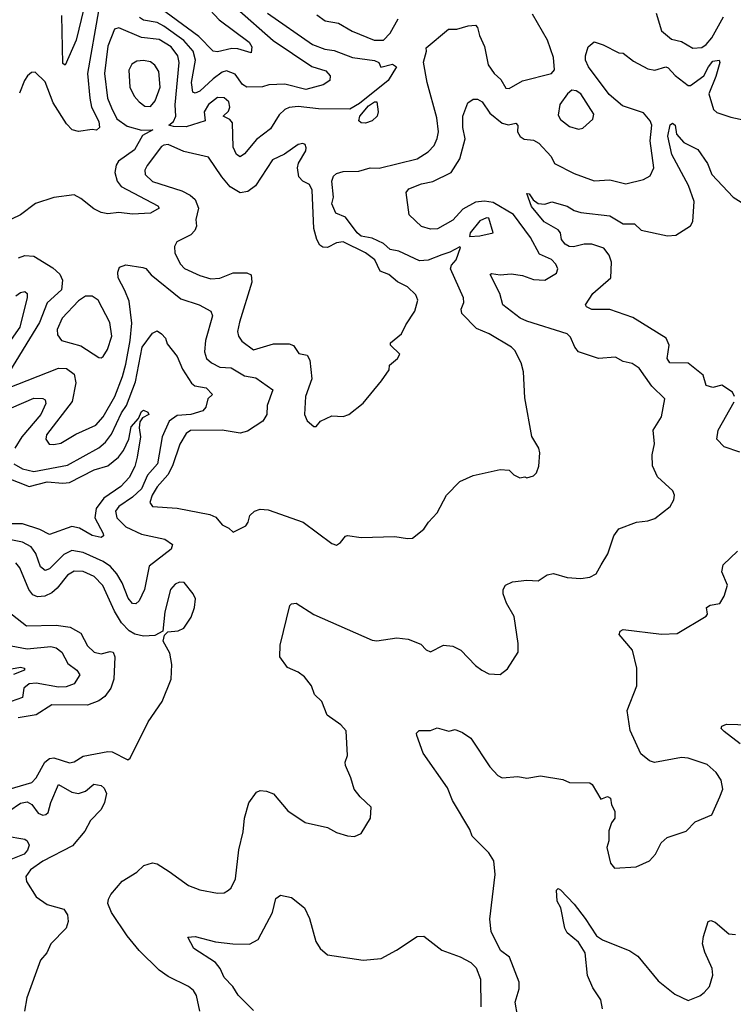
# Model space of a CAD drawing. Extents: x 1493970 to 1595317, y 729910 to 844791.
# Tile 257 of 338: x 1560642 to 1563826, y 790956 to 795346. Entities that reach past the tile are written whole.
import ezdxf

# ---------------------------------------------------------------- set-up
doc = ezdxf.new("R2010")
doc.units = 0

msp = doc.modelspace()

# ---------------------------------------------------------------- linework, layer by layer
at = {"layer": '0CON10XD'}
for points in [[(1560950.9, 795489.1), (1560894.2, 795255), (1560845, 795142.5), (1560835, 795150), (1560829.8, 795365)], [(1561610.8, 795395), (1561772.9, 795252.9), (1561945, 795137.6), (1562007.5, 795117.5), (1562026.5, 795095), (1562026.2, 795075), (1561996, 795055), (1561918.8, 795035), (1561825, 795057.4), (1561754, 795055), (1561725, 795046.2), (1561655, 795044.7), (1561636.8, 795056.8), (1561603.1, 795103.1), (1561565, 795118.1), (1561545, 795111), (1561505, 795082.5), (1561445, 795027.4), (1561425, 795018.5), (1561415, 795023.1), (1561407.8, 795065), (1561426.6, 795165), (1561415.9, 795205), (1561375, 795252.1), (1561285, 795317.4), (1561255, 795333), (1561195, 795343), (1561177.3, 795355)], [(1561470.9, 795410.9), (1561532.7, 795345), (1561666.5, 795245), (1561677.8, 795225), (1561675, 795197.5), (1561615.5, 795215.5), (1561587.8, 795217.8), (1561525, 795202.7), (1561505, 795205.7), (1561441.4, 795271.4), (1561245, 795415.4)], [(1561747.2, 795375), (1561948.8, 795235), (1562003.5, 795213.5), (1562045, 795207.9), (1562126.5, 795176.5), (1562225, 795163.6), (1562244.2, 795155), (1562253.6, 795133.6), (1562305, 795147.5), (1562322.5, 795135), (1562286.1, 795073.9), (1562158.1, 794971.9), (1562115, 794947), (1561975, 794948.9), (1561885, 794957.9), (1561845, 794953.8), (1561824.7, 794945.3), (1561799.1, 794920.9), (1561760.8, 794859.2), (1561698.7, 794811.3), (1561645, 794747.8), (1561625.6, 794734.4), (1561608.6, 794745), (1561595, 794776.7), (1561592, 794885), (1561580.2, 794900.2), (1561549.2, 794915), (1561572.9, 794937.1), (1561580.3, 794955), (1561575, 794979.5), (1561555, 794997.5), (1561525, 794998.7), (1561485, 794966.8), (1561465.3, 794935), (1561468.9, 794895), (1561385, 794867.3), (1561328.8, 794868.8), (1561308, 794875), (1561328.2, 794891.8), (1561339.2, 794915), (1561336.4, 794966.4), (1561353.7, 795155), (1561347.4, 795185), (1561317.6, 795225), (1561265, 795257.1), (1561185, 795266), (1561085, 795309.2), (1561065, 795304), (1561035, 795228), (1561020.2, 795105), (1561034.3, 794995), (1561052.1, 794952.1), (1561075, 794903.2), (1561120.8, 794870.8), (1561185, 794852.5), (1561236, 794855), (1561190.5, 794829.5), (1561154.8, 794765), (1561083.4, 794715), (1561072.4, 794697.6), (1561066.5, 794665), (1561076.9, 794625), (1561095, 794601.6), (1561258, 794515), (1561264, 794505), (1561225, 794482.4), (1561145, 794478.7), (1561085, 794485.9), (1561035, 794480), (1561005.6, 794485.6), (1560972.2, 794502.2), (1560915, 794548.2), (1560885, 794564.2), (1560795, 794552.5), (1560713.2, 794526.8), (1560645, 794476.2), (1560562.5, 794435)], [(1560585, 793701.8), (1560815, 793792.3), (1560850.8, 793790.8), (1560884.8, 793764.8), (1560893.2, 793726.8), (1560876.9, 793643.1), (1560761.5, 793495), (1560758.6, 793475), (1560773.7, 793453.7), (1560795, 793451.5), (1560825, 793458.2), (1560891.8, 793498.2), (1560981.8, 793538.2), (1561015, 793575.4), (1561066.3, 793665), (1561101.3, 793755), (1561115, 793809.2), (1561135.6, 793915.6), (1561142.5, 793992.5), (1561131, 794091), (1561111.7, 794138.3), (1561082.1, 794195), (1561080, 794220), (1561087.5, 794242.5), (1561115, 794252.1), (1561191.4, 794241.4), (1561205, 794235.6), (1561228.2, 794208.2), (1561360.4, 794100.4), (1561442.5, 794075), (1561495, 794046.5), (1561502.2, 794025), (1561470.6, 793915), (1561466.9, 793865), (1561475.5, 793835), (1561497.8, 793815), (1561535, 793796.6), (1561585, 793793.1), (1561645, 793757.4), (1561695, 793748.5), (1561771.2, 793695), (1561746.2, 793625), (1561744.1, 793585), (1561727.3, 793555), (1561658.9, 793511.1), (1561625, 793502.7), (1561545, 793516.1), (1561404.4, 793514.4), (1561385, 793500.5), (1561356.4, 793453.6), (1561323.2, 793356.8), (1561303.1, 793316.9), (1561255, 793262.3), (1561233.6, 793225), (1561223.1, 793193.1), (1561235, 793174.4), (1561345, 793167.1), (1561489.6, 793139.6), (1561517.5, 793127.5), (1561545, 793093.8), (1561575, 793078.8), (1561595, 793060), (1561651.2, 793088.8), (1561662, 793105), (1561668.8, 793135), (1561690, 793155), (1561715, 793162.9), (1561750.3, 793160.3), (1561906.2, 793105), (1562035, 793010.8), (1562055, 793002), (1562073.3, 793015), (1562095, 793043.3), (1562105, 793045.8), (1562165, 793036.7), (1562315, 793040.8), (1562371.7, 793031.7), (1562395, 793034.3), (1562445, 793073.3), (1562466, 793105), (1562505, 793146.7), (1562546.7, 793225), (1562605, 793286.7), (1562665, 793313.3), (1562785, 793340), (1562825, 793337.5), (1562847, 793317), (1562873.6, 793303.6), (1562895, 793307.5), (1562905, 793302.5), (1562935, 793312.5), (1562947.5, 793325), (1562957.5, 793355), (1562962.5, 793415), (1562957.5, 793435), (1562927, 793487), (1562895, 793660), (1562890, 793775), (1562879.4, 793815), (1562850.5, 793870.5), (1562836.2, 793885), (1562736.2, 793945), (1562679.4, 793969.4), (1562614.4, 794035), (1562611.5, 794055), (1562623.1, 794085), (1562622.5, 794105), (1562564.3, 794235), (1562569.1, 794250.9), (1562589.3, 794275), (1562609.2, 794329.2), (1562605, 794333.3), (1562561.6, 794308.4), (1562525, 794297), (1562465, 794274.1), (1562425, 794271.1), (1562333.9, 794313.9), (1562295, 794320.8), (1562265, 794347.9), (1562215, 794370.8), (1562165, 794380.4), (1562146.9, 794395), (1562095, 794464.6), (1562052.6, 794482.6), (1562034.1, 794525), (1562042.5, 794555), (1562033.9, 794625), (1562042.7, 794647.3), (1562055, 794659.5), (1562085, 794668.4), (1562155, 794669.7), (1562205, 794685.7), (1562246.4, 794683.6), (1562415, 794725.4), (1562464.2, 794755.8), (1562490.5, 794785), (1562504.6, 794815.4), (1562510, 794845), (1562502.4, 794907.6), (1562459.2, 795065), (1562444, 795156), (1562457.5, 795205), (1562455, 795220), (1562555, 795303.3), (1562593, 795303), (1562642.1, 795317.9), (1562675, 795320.8), (1562685, 795311.2), (1562693.9, 795275), (1562716.2, 795226.2), (1562731.8, 795145), (1562758.2, 795105), (1562788.3, 795078.3), (1562810.5, 795040.5), (1562825, 795039.1), (1562885, 795072.9), (1563015, 795106.2), (1563028, 795122), (1563023, 795177), (1562997.4, 795255), (1562929.7, 795369.7)], [(1560993, 795385), (1560944, 795105), (1560954.8, 794995)], [(1561967.2, 795367.2), (1562005, 795340.5), (1562065, 795330.5), (1562125, 795293.9), (1562223.8, 795255), (1562265, 795254.5)], [(1562265, 795254.5), (1562295, 795285.8), (1562331.1, 795348.9)], [(1563480.9, 795375), (1563505, 795296), (1563549.3, 795259.3), (1563595, 795248.5), (1563645, 795218.1), (1563685, 795221.8), (1563705, 795235.6), (1563729.4, 795265), (1563781.8, 795358.2)], [(1561955, 792694.3), (1562215, 792578.6), (1562235, 792575.6), (1562325, 792590), (1562375, 792583.5), (1562431.1, 792561.1), (1562455, 792536.2), (1562475, 792526.7), (1562533.4, 792556.6), (1562575, 792553.1), (1562610.8, 792535), (1562675, 792466.2), (1562703.3, 792445), (1562735, 792428.8), (1562785, 792426.7), (1562818.8, 792451.2), (1562866.1, 792526.1), (1562866.2, 792565), (1562848, 792685), (1562814.1, 792744.1), (1562798.8, 792785), (1562798.8, 792805), (1562810, 792825), (1562840.5, 792839.5), (1562905, 792846), (1562955, 792843.8), (1562995, 792870), (1563023.4, 792876.6), (1563085, 792858.8), (1563145, 792853.8), (1563185, 792860), (1563213.8, 792875), (1563236.7, 792915), (1563265.5, 792964.5), (1563292, 793045), (1563314.4, 793075.6), (1563394.4, 793105.6), (1563445, 793111.1), (1563475, 793121.4), (1563543.3, 793175), (1563560, 793205), (1563564, 793225), (1563556, 793245), (1563487, 793307), (1563465.9, 793355.9), (1563464, 793405), (1563474.2, 793455), (1563467.8, 793515), (1563505.7, 793575), (1563520.8, 793655), (1563461.9, 793711.9), (1563405, 793792.5), (1563375, 793812), (1563335, 793821.2), (1563300.3, 793840.3), (1563224.6, 793834.6), (1563135, 793864), (1563118.6, 793885), (1563099.5, 793929.5), (1563084.2, 793945), (1562905, 794001), (1562875.4, 794015.4), (1562797.5, 794075), (1562784.5, 794125), (1562741.2, 794208.8), (1562746.2, 794213.8), (1562785, 794208.6), (1562835, 794212.2), (1562885, 794204.6), (1562935, 794187.1), (1562985, 794184.5), (1563037.5, 794215), (1563043.3, 794235), (1563034.6, 794255), (1563015, 794275.9), (1562960.9, 794300.9), (1562920.2, 794375), (1562845, 794477), (1562755, 794531), (1562715.8, 794535.8), (1562675, 794531.5), (1562619.5, 794500.5), (1562575, 794451.1), (1562506.6, 794413.4), (1562475, 794411.1), (1562435, 794424), (1562380, 794475), (1562365.5, 794575), (1562378.7, 794591.3), (1562435, 794613.8), (1562485, 794623.8), (1562566.4, 794665), (1562605.6, 794725), (1562629.8, 794815), (1562618.4, 794865), (1562618.6, 794915), (1562642, 794975), (1562665, 794990.8), (1562685, 794991.4), (1562705, 794978.9), (1562739, 794929), (1562794.8, 794884.8), (1562822.9, 794877.1), (1562855, 794884.5), (1562865, 794873.8), (1562863.1, 794845), (1562875, 794824.4), (1562893.3, 794813.3), (1562935, 794808.4), (1562957.8, 794795), (1563013.5, 794735), (1563027.5, 794705), (1563115, 794660), (1563205, 794627.3), (1563275, 794631.8), (1563345.5, 794614.5), (1563425, 794632.5), (1563455, 794650), (1563471.5, 794685), (1563454.7, 794805), (1563462.7, 794875), (1563455.4, 794895), (1563425, 794929.6), (1563331.9, 794961.9), (1563271.9, 795011.9), (1563180, 795135), (1563166.9, 795165), (1563165.8, 795185), (1563178.8, 795225), (1563205, 795246.7), (1563245, 795234.2), (1563315, 795198), (1563335, 795196), (1563380.4, 795160.4), (1563445, 795125.9), (1563475, 795120.9), (1563524.8, 795135.2), (1563535, 795131.2), (1563566.4, 795096.4), (1563625, 795052), (1563635, 795051.8), (1563694.7, 795095), (1563715, 795135.5), (1563735, 795160), (1563762.5, 795165), (1563765.3, 795155), (1563747, 795093), (1563717.1, 795015), (1563737.9, 794945), (1563752.5, 794932.5), (1563815, 794910.3), (1563926.5, 794886.5)], [(1561225, 794958.9), (1561246.4, 794983.6), (1561268.6, 795045), (1561263.1, 795115), (1561245, 795143.3), (1561225, 795157.5), (1561195, 795163.3), (1561165, 795160.6), (1561142.6, 795147.4), (1561128.9, 795121.1), (1561133.9, 795045), (1561152.5, 795005), (1561175, 794979.4), (1561200.6, 794960.6), (1561225, 794958.9)], [(1560954.8, 794995), (1560962, 794955), (1560995, 794891.1), (1560998.4, 794865), (1560985, 794852.9), (1560965, 794856.7), (1560905, 794847.1), (1560876.9, 794855), (1560850.8, 794880.8), (1560791.3, 794975), (1560755, 795069.2), (1560711.2, 795111.2), (1560695, 795110), (1560677.5, 795095), (1560663.3, 795075), (1560641.6, 795018.4)], [(1563135, 794856.9), (1563155, 794861.4), (1563198.3, 794901.7), (1563203.1, 794925), (1563145.5, 795015), (1563125, 795028.1), (1563105, 795031.2), (1563086, 795015), (1563051.8, 794968.2), (1563045, 794920), (1563055, 794900.6), (1563095, 794868.9), (1563135, 794856.9)], [(1562185, 794884.7), (1562165, 794886.2), (1562155.4, 794895), (1562160, 794915), (1562198.6, 794961.4), (1562225, 794980), (1562235, 794979.4), (1562241.5, 794935), (1562237, 794915), (1562215, 794895.3), (1562185, 794884.7)], [(1563831.4, 793665), (1563822.5, 793685), (1563775, 793715.4), (1563735, 793706.4), (1563704.2, 793715), (1563690.8, 793760.8), (1563625, 793813.7), (1563542.9, 793815), (1563530, 793835), (1563539.8, 793895), (1563526.2, 793925), (1563377.6, 794017.6), (1563275, 794052.9), (1563195, 794052.9), (1563170, 794065), (1563166.7, 794075), (1563198.8, 794125), (1563279.6, 794195), (1563282, 794265), (1563272, 794295), (1563247.6, 794327.6), (1563195, 794345.3), (1563160, 794345), (1563113.4, 794333.4), (1563093.8, 794335), (1563075.4, 794345.4), (1563059.4, 794365), (1563054.4, 794395), (1563045, 794409.4), (1562981.9, 794445), (1562925, 794512.9), (1562905, 794570), (1562915, 794568.8), (1562932.9, 794542.9), (1562955, 794526), (1562985, 794523.8), (1563016.4, 794533.6), (1563085, 794514.4), (1563115.4, 794495.4), (1563145.4, 794485.4), (1563275, 794470.5), (1563335, 794435.4), (1563385, 794435.4), (1563415, 794406.9), (1563532.4, 794382.4), (1563568.8, 794385), (1563635, 794426), (1563644.6, 794445.4), (1563651.7, 794535), (1563625.9, 794605.9), (1563551.2, 794745), (1563534.3, 794825.7), (1563543.3, 794876.7), (1563555, 794884), (1563565.6, 794875), (1563572.5, 794835), (1563605, 794798.1), (1563666.9, 794766.9), (1563710.8, 794705), (1563730, 794655), (1563824.4, 794554.4), (1563885, 794517.3)], [(1561965, 793532.5), (1561983.9, 793556.1), (1562035, 793578.8), (1562085, 793576), (1562110, 793585), (1562175, 793636.2), (1562256.7, 793735), (1562290, 793785), (1562292.5, 793805), (1562327.5, 793835), (1562337.5, 793855), (1562296.2, 793895), (1562296.2, 793905), (1562345.7, 793944.3), (1562364, 793985), (1562405, 794046.7), (1562418, 794095), (1562409.3, 794119.3), (1562372.5, 794155), (1562327.4, 794177.4), (1562289.6, 794209.6), (1562250.8, 794225), (1562226, 794275), (1562185, 794306.2), (1562085, 794354.7), (1562055, 794350.9), (1562015, 794329.6), (1561995, 794330.8), (1561981, 794341), (1561968, 794365), (1561954.5, 794415), (1561946.4, 794585), (1561935, 794611.2), (1561905, 794626), (1561888, 794645), (1561881.1, 794685), (1561885.9, 794705.9), (1561918.9, 794761.1), (1561920.6, 794775), (1561915, 794789.2), (1561905, 794794.3), (1561885, 794788.9), (1561823.7, 794746.3), (1561769.2, 794720.8), (1561694.5, 794605), (1561659.8, 794580.2), (1561625, 794574.2), (1561580.9, 794600.9), (1561543.8, 794645), (1561485, 794733.3), (1561375, 794758), (1561305, 794788.7), (1561285, 794786.9), (1561275, 794779.6), (1561210.4, 794695), (1561200.4, 794675), (1561201.8, 794655), (1561235, 794624.7), (1561365, 794582.4), (1561403.3, 794563.3), (1561425, 794544.4), (1561440.4, 794505), (1561427.5, 794455), (1561431.2, 794425), (1561424.1, 794405.9), (1561405, 794386.2), (1561343.3, 794355), (1561332, 794335), (1561334.4, 794305), (1561359.5, 794255), (1561376.7, 794236.7), (1561445, 794205.6), (1561495, 794190.4), (1561535, 794192.5), (1561595, 794216.2), (1561655, 794216.7), (1561675, 794208), (1561677.7, 794175), (1561622.7, 793997.3), (1561614.5, 793955), (1561617.8, 793935), (1561633, 793913), (1561685, 793872.9), (1561775, 793900.4), (1561845, 793900), (1561863.6, 793893.6), (1561887.7, 793857.7), (1561925, 793850), (1561936.9, 793826.9), (1561945.8, 793745), (1561916.5, 793665), (1561912.9, 793585), (1561925, 793556.7), (1561955, 793532.5), (1561965, 793532.5)], [(1562648.3, 794378.3), (1562695, 794382.5), (1562753.8, 794395), (1562735, 794461.1), (1562725, 794462.9), (1562695, 794448.8), (1562651.4, 794395), (1562648.3, 794378.3)], [(1560636.6, 794283.4), (1560665, 794294.7), (1560705, 794291.3), (1560789.9, 794239.9), (1560821, 794211), (1560833.6, 794183.6), (1560828.7, 794141.3), (1560765, 794082.9), (1560731, 793995), (1560579.9, 793750.1)], [(1560625, 794114), (1560645, 794128.8), (1560665, 794134.4), (1560675.4, 794125.4), (1560675, 794107.5), (1560642.1, 793975), (1560466.3, 793725)], [(1561005, 793837.5), (1561015, 793844.3), (1561033.5, 793875), (1561052.8, 793935), (1561044, 793995), (1560992.2, 794095), (1560965, 794113.5), (1560935, 794112.2), (1560905, 794092.2), (1560831.3, 794015), (1560809.3, 793965), (1560810, 793940), (1560828.8, 793915), (1560915, 793892.1), (1560995, 793839.2), (1561005, 793837.5)], [(1560615.3, 793365), (1560655, 793342.4), (1560705, 793331.6), (1560855, 793359.3), (1560995, 793437.3), (1561025, 793462.4), (1561052.3, 793497.7), (1561096.8, 793593.2), (1561118.8, 793625), (1561159, 793731), (1561188.5, 793885), (1561235, 793948.1), (1561255, 793958.6), (1561275, 793945.6), (1561292.2, 793925), (1561300.4, 793900.4), (1561344.1, 793844.1), (1561368, 793788), (1561407.8, 793725), (1561423.4, 793713.4), (1561474.1, 793704.1), (1561502.9, 793675), (1561481.1, 793655), (1561471.9, 793618.1), (1561458.4, 793601.6), (1561405, 793585.8), (1561345, 793580.1), (1561309.6, 793555), (1561277.1, 793485), (1561256.8, 793365), (1561212.2, 793315), (1561185.7, 793254.3), (1561145, 793216.4), (1561084.7, 793175), (1561069.2, 793155), (1561075.3, 793125), (1561115, 793084.8), (1561185, 793052.1), (1561289.8, 793029.8), (1561324.4, 793005), (1561318.5, 792985), (1561220.2, 792909.8), (1561198.8, 792805), (1561175, 792754.3), (1561159.5, 792740.5), (1561145, 792741.9), (1561125.8, 792765.8), (1561099, 792835), (1561075.4, 792875.4), (1561046.9, 792906.9), (1561015, 792929.8), (1560925, 792970.5), (1560875, 792979.3), (1560839.3, 792960.7), (1560775, 792896.9), (1560755, 792889.3), (1560735.6, 792905.6), (1560713.5, 792965), (1560692.9, 792995), (1560655, 793016.8), (1560595, 793027.8)], [(1560605.6, 793615), (1560705, 793658.4), (1560745, 793656.9), (1560755, 793650), (1560759.2, 793635), (1560736.1, 793585), (1560651.6, 793485), (1560620.6, 793435)], [(1563855, 793416.9), (1563785, 793441.5), (1563752.5, 793475), (1563758.6, 793515), (1563828.8, 793641.2)], [(1560535, 793321.6), (1560685, 793263.9), (1560765, 793284.8), (1560835, 793278.9), (1560865, 793282.1), (1560975, 793338.7), (1561035, 793356.8), (1561082.4, 793395), (1561105.8, 793425), (1561128.4, 793475), (1561139.1, 793530.9), (1561171.8, 793568.2), (1561185, 793598.5), (1561195, 793604.4), (1561213.8, 793595), (1561217.5, 793585), (1561189.3, 793570.7), (1561178, 793552), (1561174.6, 793525.4), (1561180.6, 793485), (1561166.7, 793395), (1561155, 793354), (1561130, 793305), (1561093.8, 793265), (1561017.8, 793212.2), (1560983.8, 793166.2), (1560977.2, 793125), (1561014, 793055), (1561015.8, 793044.2), (1561005, 793036.7), (1560965, 793045.8), (1560908.2, 793078.2), (1560875, 793085.5), (1560775, 793050.8), (1560732, 793072), (1560655, 793097.6), (1560585, 793097.3)], [(1562414.2, 792154.2), (1562412.5, 792165), (1562423.6, 792176.4), (1562475, 792176.2), (1562505, 792188), (1562556.1, 792173.9), (1562585, 792181.2), (1562617.9, 792167.9), (1562655, 792142), (1562740, 792015), (1562775, 791976.2), (1562795, 791966), (1562865, 791970.8), (1562905, 791964.2), (1562965, 791974), (1563065, 791958), (1563095, 791943.8), (1563185, 791943.3), (1563196.2, 791935), (1563235, 791870), (1563265, 791882.5), (1563277.5, 791875), (1563282.5, 791845), (1563296.4, 791816.4), (1563296.7, 791785), (1563282.5, 791765), (1563270.7, 791729.3), (1563270, 791685), (1563261.2, 791655), (1563277.5, 791585), (1563295, 791563.3), (1563391.7, 791568.3), (1563452.5, 791595), (1563478.8, 791625), (1563504.4, 791675.6), (1563530.9, 791699.1), (1563615, 791728), (1563655, 791769.2), (1563729.4, 791800.6), (1563765, 791880), (1563779.2, 791915), (1563770.8, 791955), (1563749.1, 791989.1), (1563708.8, 792025), (1563625, 792052.9), (1563595, 792055.7), (1563473.9, 792033.9), (1563451.7, 792041.7), (1563413, 792073), (1563365.9, 792175.9), (1563352, 792265), (1563395.6, 792375), (1563395.6, 792455), (1563375.3, 792535), (1563316.2, 792605), (1563320.6, 792619.4), (1563335, 792626.6), (1563505, 792605.7), (1563575, 792608.8), (1563704.1, 792685.9), (1563711.2, 792695), (1563706, 792725), (1563722.5, 792735), (1563765, 792742.9), (1563785.4, 792774.6), (1563799.4, 792825), (1563774.5, 792884.5), (1563780, 792915), (1563845, 792976.2)], [(1560595, 791914.8), (1560695.7, 791945), (1560715.3, 791964.7), (1560754.8, 792035.2), (1560775, 792051.5), (1560795, 792053.8), (1560865, 792031.5), (1560885, 792036.7), (1560925, 792061.5), (1561035, 792082.9), (1561055, 792080.8), (1561125, 792046.2), (1561135, 792053.3), (1561215.6, 792214.4), (1561278.1, 792305), (1561317.5, 792405), (1561320.7, 792470.7), (1561311.7, 792521.7), (1561282.5, 792575), (1561288.3, 792601.7), (1561303, 792617), (1561349.3, 792620.7), (1561375, 792632.5), (1561407.7, 792682.3), (1561422, 792725), (1561426.4, 792763.6), (1561416.2, 792785), (1561375.8, 792835.8), (1561355, 792837.5), (1561335, 792829.2), (1561314.5, 792805), (1561290, 792705), (1561280, 792620), (1561245, 792600), (1561195, 792597.5), (1561155, 792606.5), (1561130.2, 792620.2), (1561096.5, 792656.5), (1561065, 792709.1), (1561013.1, 792823.1), (1560975, 792863.7), (1560925, 792885.3), (1560885, 792887.3), (1560855, 792869.2), (1560809.2, 792810.8), (1560785, 792790.8), (1560754.6, 792774.6), (1560721.7, 792771.7), (1560701.3, 792781.3), (1560682.6, 792805), (1560642.3, 792902.3), (1560625, 792924.6)], [(1561445.6, 790925), (1561431.5, 790995), (1561417.7, 791017.7), (1561394.7, 791034.7), (1561305, 791080), (1561265, 791107.5), (1561175, 791195.7), (1561120.8, 791260.8), (1561051.1, 791365), (1561035.7, 791405), (1561038.6, 791425), (1561048.6, 791445), (1561098.9, 791505), (1561165.3, 791544.7), (1561195.4, 791574.6), (1561235, 791585.6), (1561255, 791581.4), (1561308.4, 791548.4), (1561395, 791485.6), (1561445, 791465.7), (1561525, 791450.6), (1561555, 791453.1), (1561573.8, 791465), (1561585.7, 791475), (1561604.3, 791515), (1561619.5, 791645), (1561639.4, 791725), (1561644.6, 791785.4), (1561665, 791853.3), (1561698.3, 791901.7), (1561715, 791908.8), (1561743.6, 791906.4), (1561775, 791894.4), (1561838, 791818), (1561915, 791766), (1562015, 791744), (1562055, 791722), (1562105, 791706.7), (1562136.4, 791703.6), (1562165, 791717.5), (1562207.5, 791785), (1562210, 791835), (1562160.5, 791880.5), (1562134.2, 791914.2), (1562120, 791965), (1562095, 792020), (1562093.8, 792035), (1562104, 792065), (1562098, 792175), (1562075, 792202), (1562014.3, 792245), (1561990, 792305), (1561956.7, 792336.7), (1561944.4, 792375), (1561912.9, 792415), (1561885, 792436.7), (1561837, 792457), (1561802.5, 792505), (1561803.4, 792556.6), (1561847, 792733), (1561855, 792741.2), (1561875, 792743.8), (1561955, 792694.3)], [(1560589, 792709), (1560672.5, 792642.5), (1560805, 792646.5), (1560867, 792637), (1560915, 792609.7), (1560945, 792553.5), (1560975, 792526), (1561005, 792518.1), (1561045, 792527.9), (1561059.6, 792525), (1561066.8, 792505), (1561062.5, 792405), (1561048.9, 792365), (1561021.7, 792328.3), (1560995, 792309.2), (1560945, 792290), (1560785, 792291.3), (1560715, 792246), (1560635, 792232.5)], [(1560603.7, 792553.7), (1560675, 792540.5), (1560780.8, 792550.8), (1560805.2, 792545.2), (1560829.6, 792525), (1560856.9, 792475), (1560896.7, 792445), (1560910, 792425), (1560885.6, 792385), (1560849, 792371), (1560815, 792370.2), (1560715, 792388.1), (1560685, 792384.3), (1560660.6, 792365), (1560655, 792323.1), (1560604.1, 792305.9)], [(1560605, 792450.7), (1560645, 792458.2), (1560663.9, 792453.9), (1560662.9, 792445), (1560615, 792425.4)], [(1563856.8, 792116.8), (1563785, 792171.4), (1563772, 792185), (1563773.8, 792195), (1563795.5, 792204.5), (1563945, 792199.5)], [(1562862.5, 790905), (1562852.5, 790965), (1562870, 791025), (1562870, 791055), (1562827.5, 791165), (1562787.5, 791195), (1562745, 791280), (1562740, 791335), (1562762.9, 791535), (1562756.9, 791595), (1562735, 791631.4), (1562660.6, 791705), (1562650, 791735), (1562572.5, 791865), (1562550.5, 791920.5), (1562442.5, 792075), (1562414.2, 792154.2)], [(1560593, 791817), (1560645, 791852.4), (1560675, 791857.6), (1560696, 791846), (1560725, 791807.7), (1560745, 791798.4), (1560758.8, 791801.2), (1560768.9, 791811.1), (1560780.4, 791855), (1560814.8, 791935.2), (1560875, 791901.9), (1560905, 791896), (1560935, 791905.4), (1560973.5, 791936.5), (1561005, 791931.7), (1561019.4, 791919.4), (1561029.1, 791895), (1561020, 791855), (1561005.9, 791824.1), (1560958.4, 791775), (1560933.1, 791726.9), (1560877.6, 791662.4), (1560745, 791593.5), (1560690.5, 791555), (1560669.5, 791525), (1560672.6, 791502.6), (1560715.4, 791435), (1560765, 791400.8), (1560839.2, 791379.2), (1560855.5, 791355), (1560857.9, 791325), (1560849.6, 791295), (1560780.4, 791225), (1560763.1, 791185), (1560735, 791151.9), (1560673.7, 790985), (1560663.8, 790925)], [(1560577.1, 791707.1), (1560665, 791692.2), (1560675.9, 791685), (1560683.7, 791665), (1560677, 791643), (1560661.8, 791625), (1560588, 791595)], [(1561685, 790928), (1561616.5, 790996.5), (1561592.3, 791035), (1561554.4, 791075), (1561535.7, 791115), (1561515, 791142), (1561418.8, 791205), (1561392.5, 791255), (1561425, 791258), (1561515, 791234.3), (1561592.5, 791225), (1561666.8, 791223.2), (1561705.6, 791245), (1561770, 791365), (1561785, 791427.5), (1561805, 791442), (1561855, 791432), (1561913.3, 791385), (1561935, 791337.5), (1561962.5, 791235), (1561982, 791205), (1562015.9, 791175.9), (1562175, 791152.5), (1562255, 791159.2), (1562323.7, 791196.3), (1562415, 791258), (1562445, 791258.8), (1562525, 791196.7), (1562607.7, 791167.7), (1562655, 791142.5), (1562678.3, 791118.3), (1562697.7, 791067.7), (1562698.8, 790945)], [(1563241.9, 790935), (1563234.5, 790975), (1563198.7, 791028.7), (1563174.5, 791084.5), (1563164.6, 791185), (1563135, 791232.2), (1563085, 791274), (1563074, 791295), (1563056.2, 791385), (1563039.2, 791415), (1563037.5, 791465), (1563045, 791472.5), (1563055, 791466.7), (1563115, 791402), (1563165, 791338.6), (1563215, 791260.5), (1563242.6, 791242.6), (1563364.1, 791194.1), (1563399.6, 791169.6), (1563490.6, 791060.6), (1563565, 791001.2), (1563625, 790972.5), (1563677, 790993), (1563695, 791007.5), (1563718.8, 791035), (1563733.8, 791086.2), (1563730.8, 791115), (1563698, 791188), (1563688.9, 791225), (1563692.4, 791257.6), (1563714, 791325), (1563725, 791329.2), (1563745, 791322.5), (1563805, 791269.2), (1563835, 791266.2)]]:
    msp.add_lwpolyline(points, dxfattribs=at)

doc.saveas('drawing.dxf')
